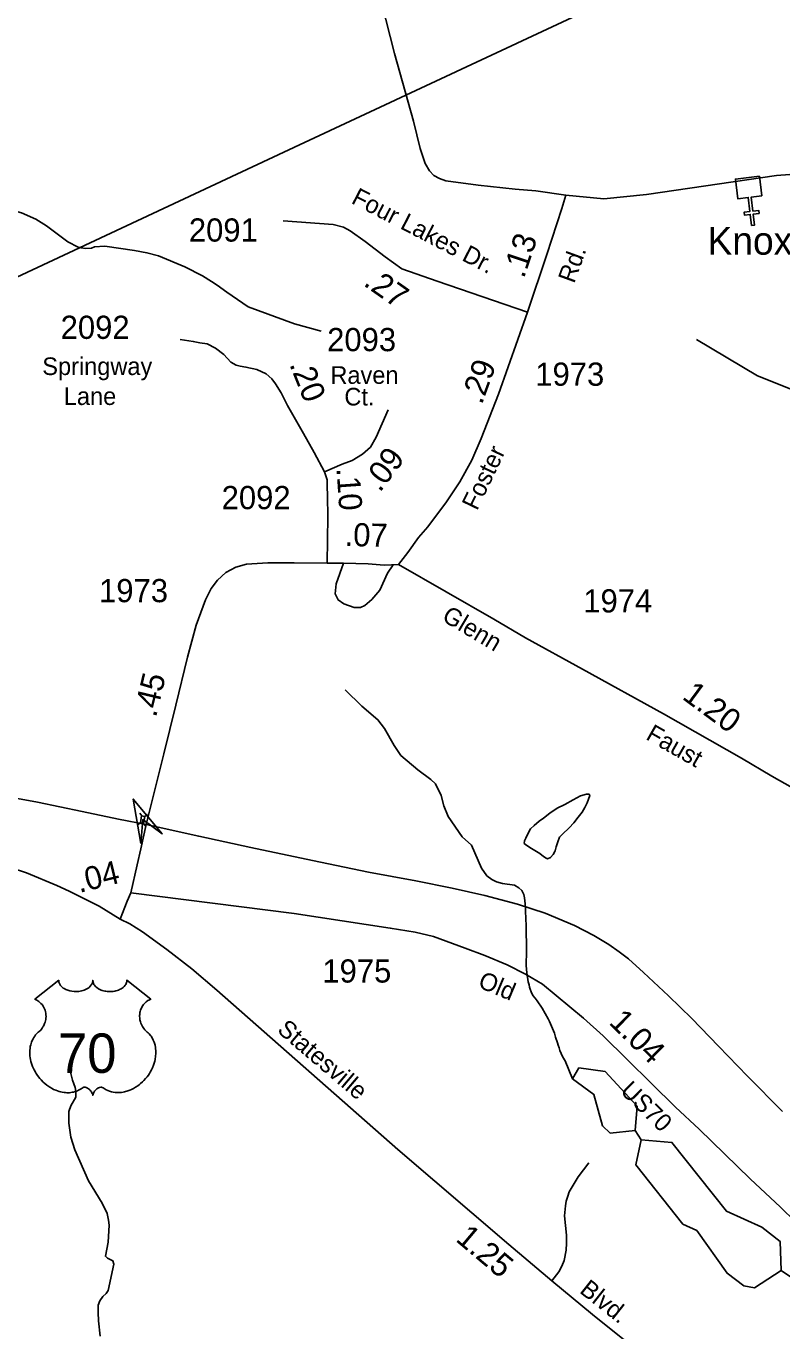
# Model space of a CAD drawing. Extents: x 1473865 to 1648260, y 639067 to 773536.
# Drawn here: x 1488420 to 1492496, y 728401 to 735432 of the extents above; entities that cross this region are included whole.
import ezdxf

# ---------------------------------------------------------------- set-up
doc = ezdxf.new("R2010")
doc.units = 0
for name, color, linetype in [('Exist Cultural Church CELL', 7, 'Continuous'), ('Exist Cultural Church Label', 7, 'Continuous'), ('Exist Hydrographic Misc Water Feature', 7, 'Continuous'), ('Exist Hydrographic Pond Under 1500 Sq Ft', 7, 'Continuous'), ('Exist Railroad Mainline', 7, 'Continuous'), ('Exist Road Non-System Type 51', 7, 'Continuous'), ('Exist Road Primary US Attributed', 7, 'Continuous'), ('Exist Road Primary US Label', 7, 'Continuous'), ('Exist Road Primary US Mileage Hundredths English Label', 7, 'Continuous'), ('Exist Road Primary US Shield CELL', 7, 'Continuous'), ('Exist Road Primary US Shield Number Label', 7, 'Continuous'), ('Exist Road Secondary Mileage Hundredths English Label', 7, 'Continuous'), ('Exist Road Secondary Structure Standard Bridge Attributed CELL', 7, 'Continuous'), ('Exist Road Secondary Structure Standard Bridge CELL', 7, 'Continuous'), ('Exist Road Secondary Type 51 Attributed', 7, 'Continuous'), ('Exist Road Secondary Type 51 Label', 7, 'Continuous'), ('Exist Road Secondary Type 51 Number Label', 7, 'Continuous'), ('Exist Utilities Electrical Transmission Line', 7, 'Continuous')]:
    doc.layers.add(name, color=color, linetype=linetype)

msp = doc.modelspace()

# ---------------------------------------------------------------- linework, layer by layer
at = {"layer": 'Exist Cultural Church CELL'}
msp.add_lwpolyline([(1492387.2, 734517.4), (1492330.7, 734510.6), (1492339.6, 734435), (1492371.4, 734438.8), (1492373.2, 734422.9), (1492341.5, 734419.2), (1492348.5, 734359.4), (1492332.6, 734357.6), (1492325.5, 734417.3), (1492293.8, 734413.5), (1492291.9, 734429.4), (1492323.7, 734433.1), (1492314.7, 734508.8), (1492257.5, 734502.1), (1492245, 734607.8), (1492374.7, 734623.2)], close=True, dxfattribs=at)
at = {"layer": 'Exist Hydrographic Misc Water Feature'}
msp.add_line((1491737.1, 729429.9), (1491704.1, 729479.8), dxfattribs=at)
for points in [[(1488145.8, 734454.1), (1488259.9, 734456.7), (1488347.8, 734439.3), (1488395.6, 734426), (1488473, 734390.9), (1488530.3, 734356.1), (1488644.9, 734270), (1488700.6, 734241), (1488716.5, 734236.6), (1488740.5, 734234.5), (1488772.4, 734235.4), (1488788.6, 734243.3), (1488844.6, 734246.3), (1489004.3, 734223.4), (1489072.1, 734210.5), (1489134, 734193.6), (1489277, 734135), (1489372.2, 734085.5), (1489419.6, 734056.6), (1489451.4, 734036.3), (1489502.7, 733997.5), (1489617.5, 733918.8), (1489867.9, 733826.8), (1490011.4, 733788.6)], [(1493857.2, 732302), (1493764.1, 732461.4), (1493700.2, 732640), (1493611.1, 732773.1), (1493414.1, 732987.1), (1493069.1, 733266.5), (1492365.1, 733546.7), (1492035.1, 733743.7)], [(1490141.1, 731855.7), (1490230.6, 731767.4), (1490317.3, 731693.9), (1490352.5, 731647.2), (1490405.9, 731555.2), (1490441.9, 731501.6), (1490532.5, 731424), (1490603.7, 731372.6), (1490627.1, 731348.2), (1490658.1, 731285.7), (1490673.1, 731229.4), (1490696, 731173), (1490771.9, 731062.5), (1490821.3, 731018.8), (1490875.2, 730893.8), (1490904.4, 730853.3), (1490932.1, 730832.8), (1490957.8, 730820.3), (1490989.7, 730811.7), (1491053.6, 730802.5), (1491077.2, 730788.1), (1491093, 730773.8), (1491104.6, 730751.6), (1491108.3, 730733.5), (1491111.7, 730701.5), (1491116.9, 730583.8), (1491119.3, 730449.5), (1491117.8, 730369.6), (1491121.1, 730329.5), (1491128.2, 730281.5), (1491132.7, 730265.4)], [(1491113.5, 731021.4), (1491136.3, 731005.1), (1491164.5, 730989.2), (1491190.7, 730973.8), (1491209.8, 730956.6), (1491225.4, 730947.8), (1491232.8, 730944.5), (1491247.8, 730952.1), (1491262.8, 730967.6), (1491273.8, 730987.9), (1491279, 731008.9), (1491288, 731035.7), (1491297, 731061.9), (1491312.1, 731077.9), (1491348.7, 731110.9), (1491374.1, 731137.8), (1491397.9, 731169), (1491418.6, 731196.5), (1491433.3, 731222), (1491446.5, 731247.1), (1491453.7, 731266.5), (1491460, 731285.8), (1491456.4, 731293.8), (1491442.7, 731293.6), (1491409.8, 731283.2), (1491369.8, 731262.5), (1491325.4, 731237.5), (1491283.2, 731216.8), (1491244.7, 731190.7), (1491210.9, 731163.5), (1491186.3, 731147.1), (1491160.4, 731124.9), (1491140.5, 731106.4), (1491127.4, 731082.9), (1491115.7, 731056.2), (1491108.5, 731041.1), (1491106.7, 731027.9), (1491113.5, 731021.4)], [(1491132.7, 730265.4), (1491134.2, 730253), (1491138.1, 730241.5), (1491143.6, 730227.4), (1491153.7, 730207.6), (1491164.9, 730194.3), (1491176.9, 730179.3), (1491203, 730139.6), (1491236.1, 730082.6), (1491243.2, 730068.5), (1491268.9, 730004.2), (1491275.8, 729983.7), (1491285.8, 729952.5), (1491289.7, 729940.1), (1491294.2, 729925.3), (1491298.1, 729912.2), (1491305, 729895.7), (1491314.5, 729875.9), (1491327.9, 729856.8), (1491367.1, 729759)], [(1488819.7, 728372.5), (1488811.2, 728454.6), (1488808, 728500.6), (1488808.7, 728538.6), (1488817.2, 728562.4), (1488833.6, 728586.1), (1488851.8, 728601.7), (1488862.2, 728617.5), (1488892.7, 728760.8), (1488887.8, 728778.5), (1488858.5, 728791.7), (1488848.1, 728802.4), (1488862.2, 728878.1), (1488868, 728970.8), (1488864.9, 728997.2), (1488857.5, 729033.3), (1488830.6, 729089.8), (1488756.7, 729209.1), (1488683.7, 729376.4), (1488660.9, 729444.8), (1488650.2, 729520.9), (1488651.4, 729582.8), (1488661.8, 729612.6), (1488688.7, 729660.1), (1488689.3, 729692.1), (1488685.6, 729712.1), (1488670.3, 729752.4), (1488655.4, 729808.6), (1488657.5, 729816.6)], [(1493731.2, 727297.1), (1493622.9, 727408.2), (1493019.2, 727947.3), (1492773.1, 728125.4), (1492675.1, 728245.6), (1492668, 728304.8), (1492563, 728487.5), (1492558.1, 728681.2), (1492492.1, 728725.3)]]:
    msp.add_lwpolyline(points, dxfattribs=at)
at = {"layer": 'Exist Hydrographic Pond Under 1500 Sq Ft'}
for points in [[(1491704.1, 729479.8), (1491570.1, 729466), (1491529.1, 729506.3), (1491482, 729674.6), (1491367.1, 729759), (1491401, 729817.4), (1491543, 729798.2), (1491715, 729610.8), (1491704.1, 729479.8)], [(1492492.1, 728725.3), (1492348, 728632.9), (1492290, 728644), (1492200.1, 728711.5), (1492037.1, 728941.2), (1491962, 728975.5), (1491709.1, 729295.8), (1491737.1, 729429.9)], [(1492492.1, 728725.3), (1492486, 728882.9), (1492387.1, 728960.4), (1492197, 729046.4), (1491903.1, 729416.6), (1491737.1, 729429.9)]]:
    msp.add_lwpolyline(points, dxfattribs=at)
at = {"layer": 'Exist Railroad Mainline'}
msp.add_lwpolyline([(1488294.6, 731283.5), (1488482, 731249.3), (1488723.4, 731199.4), (1488918.6, 731158.6), (1489068.6, 731129.8), (1489351.2, 731066.3), (1489632.3, 731006.3), (1489965.3, 730935.4), (1490266.4, 730873.1), (1490521.5, 730825.5), (1490717, 730786.6), (1490894.3, 730746.2), (1491069.7, 730699.6), (1491219, 730651.4), (1491378.1, 730585.1), (1491481.1, 730532.2), (1491562.5, 730482.5), (1491618, 730443.6), (1491669.4, 730404.9), (1491750.4, 730331.9), (1491884.5, 730205.9), (1492010.7, 730084.1), (1492154.8, 729934.1), (1492310.4, 729773.9), (1492499.7, 729583.2)], dxfattribs=at)
at = {"layer": 'Exist Road Non-System Type 51'}
for points in [[(1490131.5, 732537.7), (1490092.8, 732426.6), (1490086.2, 732373), (1490103.9, 732339.9), (1490133.5, 732318.6), (1490189, 732298.5), (1490223.3, 732299.7), (1490247.5, 732309.9), (1490284.9, 732342.4), (1490327.2, 732393.1), (1490368.6, 732484.1), (1490400.5, 732529)], [(1491454, 729306.5), (1491397, 729230.6), (1491349.5, 729149.3), (1491341.3, 729127.5), (1491332.7, 729099.6), (1491328.2, 729073.7), (1491324.3, 729020.6), (1491333.6, 728915.7), (1491335, 728873.7), (1491332.4, 728835.7), (1491321.5, 728779.9), (1491308.9, 728750.1), (1491292.4, 728718.5), (1491255.2, 728670)]]:
    msp.add_lwpolyline(points, dxfattribs=at)
at = {"layer": 'Exist Road Primary US Attributed'}
for points in [[(1484912.8, 731794.2), (1485184.3, 731790.6), (1485331.8, 731780.5), (1485424.7, 731764.3), (1485575.5, 731723), (1485788.5, 731667.2), (1485994.4, 731608.6), (1486246.9, 731537.9), (1486541, 731447.1), (1487055.9, 731278), (1487458, 731168.6), (1487645.5, 731110.9), (1487990.9, 731003.7), (1488255.5, 730922.8), (1488423.2, 730868.2), (1488585.4, 730800.2), (1488651.7, 730771), (1488815.1, 730690), (1488928.3, 730620.1)], [(1488928.3, 730620.1), (1488979, 730594), (1489048.5, 730551.5), (1489178.4, 730455.7), (1489313.1, 730351.4), (1489449, 730236), (1490425.1, 729378.3), (1491022.6, 728866), (1491255.2, 728670), (1491474.3, 728488.3), (1491647.8, 728351.3), (1491991.5, 728099.4), (1492191.1, 727957.9), (1492653.9, 727650), (1492885.5, 727502.1), (1493400.9, 727158.9)]]:
    msp.add_lwpolyline(points, dxfattribs=at)
at = {"layer": 'Exist Road Primary US Shield CELL'}
msp.add_lwpolyline([(1488596, 730290.3), (1488596.3, 730284.9), (1488597.6, 730278.6), (1488598.6, 730275.4), (1488601.6, 730269.1), (1488606.4, 730261.8), (1488613.2, 730254.5), (1488620.9, 730248.2), (1488626, 730244.9), (1488634.8, 730240.2), (1488644.8, 730236), (1488655.9, 730232.8), (1488667.2, 730230.5), (1488679.5, 730229.2), (1488691.8, 730228.9), (1488705, 730229.9), (1488719.6, 730232.7), (1488726.3, 730234.5), (1488733.9, 730237.1), (1488740.8, 730240), (1488748.5, 730244.1), (1488754.7, 730248), (1488759.5, 730251.5), (1488766.3, 730258), (1488771.8, 730264.8), (1488774, 730268.6), (1488776, 730272.2), (1488778.7, 730280), (1488779.5, 730283.4), (1488780, 730290.5), (1488780.4, 730284.6), (1488781.1, 730280.8), (1488782, 730277.2), (1488783.6, 730273.3), (1488786.3, 730267.8), (1488789.3, 730263.3), (1488795.1, 730256.5), (1488798.6, 730253.2), (1488801.9, 730250.5), (1488810.6, 730244.5), (1488820.9, 730239.3), (1488825.9, 730237.1), (1488831, 730235.3), (1488837.6, 730233.3), (1488844.3, 730231.7), (1488851, 730230.6), (1488857.8, 730229.6), (1488864.8, 730229.1), (1488870.5, 730228.9), (1488877.5, 730229), (1488884, 730229.4), (1488890.6, 730230.2), (1488897.9, 730231.4), (1488903.7, 730232.7), (1488911.5, 730234.7), (1488918.4, 730237.2), (1488924.6, 730239.9), (1488932.6, 730244.1), (1488939, 730248.1), (1488943.7, 730251.9), (1488949.4, 730257.1), (1488954.7, 730263.2), (1488957.8, 730267.7), (1488960, 730272.3), (1488962, 730277.2), (1488963.3, 730282.4), (1488963.9, 730286.8), (1488964, 730290.7), (1489092.6, 730188.2), (1489089.6, 730187.1), (1489082.6, 730183.6), (1489077.1, 730180.4), (1489068.2, 730174.1), (1489064.4, 730170.7), (1489060.6, 730167.2), (1489057.1, 730163.4), (1489054, 730159.8), (1489050.3, 730154.6), (1489047, 730149.5), (1489043.7, 730143.8), (1489041.3, 730138.8), (1489037.4, 730128.5), (1489035.5, 730121.9), (1489034.3, 730116.4), (1489032.7, 730104.9), (1489032.4, 730099.5), (1489032.4, 730094.1), (1489032.7, 730088.4), (1489033.2, 730082.9), (1489034.2, 730077.2), (1489035.1, 730072.2), (1489036.7, 730066), (1489039, 730058.9), (1489041.8, 730052), (1489047.7, 730040.8), (1489055.2, 730029.4), (1489060.6, 730023), (1489065.9, 730017.5), (1489073.9, 730010.9), (1489078.2, 730007.1), (1489083.1, 730002.1), (1489091.1, 729992.8), (1489094.4, 729988.4), (1489097.7, 729983.4), (1489100.8, 729978.3), (1489103.8, 729972.9), (1489106.2, 729968.1), (1489110.7, 729957.1), (1489114, 729946.3), (1489115.6, 729940.7), (1489118, 729928.1), (1489118.9, 729921.9), (1489119.9, 729909.6), (1489119.9, 729894.7), (1489118.8, 729880.5), (1489116.1, 729864), (1489113.9, 729854.2), (1489110.5, 729842.7), (1489107.2, 729832.7), (1489101.4, 729818.1), (1489096.2, 729807.4), (1489089.4, 729795), (1489084.8, 729787.5), (1489079.4, 729779.4), (1489072.6, 729770.1), (1489064.7, 729760.2), (1489055.2, 729749.8), (1489047.6, 729742.2), (1489037.5, 729733.2), (1489031.5, 729728.2), (1489022.8, 729721.6), (1489010.9, 729713.7), (1488999.3, 729707), (1488989.3, 729701.9), (1488980.5, 729698.1), (1488969.1, 729693.8), (1488950.1, 729688.5), (1488943.2, 729687.1), (1488935, 729685.9), (1488927.3, 729685.1), (1488919.9, 729684.6), (1488909.9, 729684.6), (1488899.9, 729685.4), (1488890.5, 729686.8), (1488880.7, 729688.8), (1488870.4, 729691.9), (1488861.1, 729695.5), (1488851.7, 729700.1), (1488835.8, 729710.2), (1488831.2, 729712.6), (1488828.6, 729713.3), (1488822.5, 729713.6), (1488816.7, 729712.4), (1488810.8, 729710), (1488807.2, 729708.1), (1488802.5, 729705), (1488798.8, 729702.1), (1488794.4, 729697.9), (1488791.4, 729694.4), (1488789.1, 729691.7), (1488784.6, 729684.6), (1488783, 729681.3), (1488781.3, 729677), (1488779.9, 729670.6), (1488777.8, 729678.6), (1488775.5, 729684), (1488772.7, 729688.5), (1488769.9, 729692.5), (1488765.4, 729697.7), (1488761.4, 729701.6), (1488756.5, 729705.5), (1488751.4, 729708.7), (1488747.2, 729710.8), (1488743.4, 729712.2), (1488738.8, 729713.4), (1488735, 729713.7), (1488731.9, 729713.6), (1488727.6, 729712.6), (1488721.8, 729708.4), (1488716.3, 729704.6), (1488710.3, 729700.9), (1488703.1, 729697.1), (1488697.9, 729694.7), (1488691.7, 729692.2), (1488684.4, 729689.8), (1488676.5, 729687.8), (1488668.3, 729686.2), (1488661.2, 729685), (1488653.5, 729684.3), (1488646.6, 729684.1), (1488639.4, 729684.2), (1488632.7, 729684.7), (1488624.8, 729685.4), (1488615.1, 729686.8), (1488607.1, 729688.7), (1488598.6, 729690.9), (1488589.8, 729693.7), (1488580.5, 729697.3), (1488568.8, 729702.3), (1488560.7, 729706.5), (1488547.8, 729713.9), (1488532.8, 729724.3), (1488521.4, 729733.5), (1488513.1, 729741), (1488500.9, 729753.5), (1488493.7, 729761.6), (1488482.4, 729776.2), (1488475.2, 729786.8), (1488470.5, 729794.5), (1488463.7, 729807), (1488460, 729814.8), (1488455.1, 729826.2), (1488451.3, 729836.6), (1488448.1, 729846.5), (1488446.4, 729852.8), (1488443.9, 729863.8), (1488442.4, 729871.6), (1488441, 729882.4), (1488440.2, 729893.7), (1488440.1, 729904.1), (1488440.3, 729912.8), (1488441.3, 729922.9), (1488443, 729933.6), (1488445.1, 729942.8), (1488446.9, 729949.4), (1488449.7, 729957.4), (1488453.3, 729966.3), (1488457.5, 729974.8), (1488461.6, 729981.9), (1488466.7, 729989.5), (1488471.7, 729996), (1488478.3, 730003.1), (1488485.1, 730009.6), (1488491.4, 730014.7), (1488498.8, 730022), (1488502.7, 730026.4), (1488507.3, 730032.6), (1488511.1, 730038.3), (1488514, 730043.4), (1488517.9, 730050.9), (1488520.3, 730056.5), (1488523.3, 730065.2), (1488524.7, 730071.3), (1488526.3, 730079.1), (1488527.2, 730086.5), (1488527.6, 730095.7), (1488527.4, 730103.3), (1488526.4, 730112.1), (1488524.7, 730120.7), (1488522.7, 730128.1), (1488519.5, 730136.6), (1488516.6, 730142.8), (1488511.7, 730151.3), (1488506.2, 730159.1), (1488500.5, 730165.5), (1488494.9, 730171.2), (1488489.4, 730175.4), (1488484.2, 730179.2), (1488477.7, 730183.1), (1488471.3, 730186.2), (1488467.4, 730187.8)], close=True, dxfattribs=at)
at = {"layer": 'Exist Road Secondary Structure Standard Bridge Attributed CELL'}
msp.add_lwpolyline([(1489039, 731026.4), (1488998.1, 731266.8), (1489153.7, 731079.1), (1489049, 731156)], close=True, dxfattribs=at)
at = {"layer": 'Exist Road Secondary Structure Standard Bridge CELL'}
for p, q in [((1489043.5, 731176), (1489033.7, 731190.1)), ((1489060.5, 731172.9), (1489074.6, 731182.7)), ((1489022.5, 731129), (1489036.7, 731138.8)), ((1489063.8, 731121.5), (1489054, 731135.6))]:
    msp.add_line(p, q, dxfattribs=at)
msp.add_lwpolyline([(1489036.7, 731138.8), (1489043.4, 731176), (1489060.8, 731172.8), (1489054, 731135.6)], close=True, dxfattribs=at)
at = {"layer": 'Exist Road Secondary Type 51 Attributed'}
for points in [[(1491331, 734521.8), (1491169.9, 734543.8), (1491057.4, 734552.7), (1490858.7, 734575.6), (1490683, 734597.5), (1490650.1, 734610.3), (1490619.6, 734627.4), (1490595.2, 734651.8), (1490572, 734690.9), (1490545.1, 734772.7), (1490508.5, 734919.2), (1490407.2, 735284.7), (1490336.5, 735560)], [(1499362.2, 735309.6), (1499271.7, 735221.8), (1499119, 735100.1), (1499065.2, 735060.5), (1498977.5, 735040.7), (1498593.8, 735058.1), (1498387.9, 735069.4), (1497731.7, 735096.3), (1496921.8, 735138.3), (1496413.5, 735159), (1496185.6, 735126), (1495966.6, 735102), (1495705.7, 735057), (1495375.7, 734999.9), (1494984.8, 734939.2), (1494621.9, 734882.1), (1494301, 734822), (1493992, 734783), (1493120.4, 734689.9), (1492706.5, 734644.9), (1492466.5, 734626.9), (1491766, 734525.1), (1491535.1, 734501.5), (1491331, 734521.8)], [(1491331, 734521.8), (1491309.7, 734449), (1491228.3, 734202.1), (1491123.5, 733890.8)], [(1491123.5, 733890.8), (1490636.7, 734058), (1490446.3, 734124.5), (1490356, 734188), (1490248.6, 734272.2), (1490168.1, 734329.6), (1490131.5, 734349.1), (1490076.6, 734362.6), (1489806.9, 734382.7)], [(1491123.5, 733890.8), (1490968.6, 733448.3), (1490874.6, 733210.3), (1490824.6, 733093.1), (1490759.9, 732975.9), (1490687.9, 732868.5), (1490586.4, 732734), (1490535.9, 732675.4), (1490478.9, 732595.2), (1490428.8, 732529.9)], [(1490030.2, 733030.9), (1489974.1, 733134), (1489915.5, 733236.5), (1489830.1, 733387.9), (1489795.9, 733456.2), (1489765.4, 733505.1), (1489745.9, 733531.3), (1489715.4, 733558.2), (1489665.3, 733581.4), (1489605.5, 733594.8), (1489575, 733599.7), (1489552.6, 733605.4), (1489525, 733621.6), (1489487.2, 733661.9), (1489440.8, 733696.1), (1489396.9, 733719.3), (1489356.6, 733725.4), (1489321.2, 733732.7), (1489250.4, 733742.5)], [(1490030.2, 733030.9), (1490124.1, 733071.1), (1490177.8, 733090.7), (1490235.2, 733124.9), (1490277.9, 733163.3), (1490308.4, 733217), (1490373.1, 733364.7)], [(1490043.6, 732537.7), (1490047.3, 732789.2), (1490044.8, 732897.8), (1490043.6, 732956.4), (1490043.6, 732986.9), (1490030.2, 733030.9)], [(1490043.6, 732537.7), (1489866.7, 732540.2), (1489724.2, 732540.1), (1489666.8, 732535.8), (1489609.5, 732531.6), (1489552.1, 732516.7), (1489498.2, 732488.3), (1489453, 732445.6), (1489417.6, 732401.6), (1489388.3, 732340.6), (1489337.1, 732203.9), (1489290.7, 732031.8), (1489227.3, 731772.4), (1489163.8, 731511.2), (1489068.6, 731129.8)], [(1490428.8, 732529.9), (1490350.9, 732527.3), (1490265.7, 732534.1), (1490131.5, 732537.7), (1490043.6, 732537.7)], [(1490428.8, 732529.9), (1490943, 732236.9), (1491113.4, 732136), (1491420, 731967.2), (1491856.6, 731726.5), (1492278.6, 731487.2), (1492440.9, 731390.5), (1493110.4, 731013.2)], [(1489068.6, 731129.8), (1489039.3, 730999.1), (1489018.6, 730912.5), (1488984.4, 730760.5)], [(1488984.4, 730760.5), (1488964.9, 730716.6), (1488928.3, 730620.1)], [(1488984.4, 730760.5), (1489866.6, 730650.2), (1490384.4, 730571.6), (1490517.8, 730549.3), (1490616.7, 730525.1), (1490787.5, 730462.8), (1490894.8, 730423), (1491014, 730372.9), (1491113.1, 730323.3), (1491204.3, 730269.6), (1491425.3, 730086.1), (1491531.6, 729990.1), (1491923, 729605.6), (1492049.1, 729487.4), (1492324.7, 729220.9), (1492488.1, 729068.1), (1492568.7, 728988.6), (1492714.1, 728836.2), (1492784.9, 728753), (1492874.9, 728631.5), (1493152.3, 728214), (1493347.3, 727930.2)]]:
    msp.add_lwpolyline(points, dxfattribs=at)
at = {"layer": 'Exist Utilities Electrical Transmission Line'}
msp.add_lwpolyline([(1507339.5, 742893.6), (1504695.2, 741670.1), (1502751.4, 740786.9), (1501014.6, 739983), (1497780.3, 738475.7), (1495465.9, 737397.8), (1492591.8, 736053.5), (1489894.7, 734792.7), (1487209.9, 733535.9), (1486512.3, 732975.7), (1485841, 732436.3)], dxfattribs=at)

# ---------------------------------------------------------------- texts
at = {"layer": 'Exist Cultural Church Label'}
msp.add_text('Knox Grove Church', height=150, dxfattribs=at).set_placement((1492094.7, 734200.3))
at = {"layer": 'Exist Road Primary US Label'}
for s, rotation, p in [('Statesville', 319.57886, (1489768.9, 730014.8)), ('Blvd.', 321.71402, (1491399.6, 728609.9))]:
    msp.add_text(s, height=95, rotation=rotation, dxfattribs=at).set_placement(p)
at = {"layer": 'Exist Road Primary US Mileage Hundredths English Label'}
msp.add_text('1.25', height=125, rotation=319.8767, dxfattribs=at).set_placement((1490731.4, 728888.3))
at = {"layer": 'Exist Road Primary US Shield Number Label'}
msp.add_text('70', height=212.5, dxfattribs=at).set_placement((1488591.7, 729791))
at = {"layer": 'Exist Road Secondary Mileage Hundredths English Label'}
for s, rotation, p in [('.13', 71.39874, (1491104.8, 734068.5)), ('.27', 324.8964, (1490234, 734038)), ('.29', 70.02707, (1490877.8, 733388.3)), ('.20', 291.81134, (1489838.5, 733609.8)), ('.09', 53.11659, (1490328.1, 732915.5)), ('.10', 273.97767, (1490093.6, 733049)), ('.07', 358.43751, (1490136.6, 732630.9)), ('.45', 76.5931, (1489120.5, 731702.8)), ('1.20', 323.57244, (1491952.7, 731809.8)), ('.04', 13.86656, (1488707.4, 730760.5)), ('1.04', 315.51285, (1491558.1, 730058.3))]:
    msp.add_text(s, height=125, rotation=rotation, dxfattribs=at).set_placement(p)
at = {"layer": 'Exist Road Secondary Type 51 Label'}
for s, rotation, p in [('Four Lakes Dr.', 332.65989, (1490168.7, 734480.3)), ('Rd.', 70.02707, (1491375.6, 734041.3)), ('Foster', 64.33691, (1490851.7, 732817.1)), ('Glenn', 329.37836, (1490656.8, 732231.4)), ('Faust', 330.44969, (1491756.7, 731591.5)), ('Old', 337.23869, (1490851.6, 730254.6)), ('US70', 315.51285, (1491619.6, 729688.3))]:
    msp.add_text(s, height=95, rotation=rotation, dxfattribs=at).set_placement(p)
for s, p in [('Springway', (1488507.5, 733551.7)), ('Raven', (1490061.3, 733504.3)), ('Lane', (1488623.7, 733390.3)), ('Ct.', (1490136.6, 733387.7))]:
    msp.add_text(s, height=95, dxfattribs=at).set_placement(p)
at = {"layer": 'Exist Road Secondary Type 51 Number Label'}
for s, p in [('2091', (1489298, 734270.8)), ('2092', (1488606.5, 733746.5)), ('2093', (1490043.6, 733680.2)), ('1973', (1491166.1, 733494)), ('2092', (1489474.7, 732828.8)), ('1973', (1488813.7, 732327.5)), ('1974', (1491424.9, 732272.1)), ('1975', (1490017.8, 730277.7))]:
    msp.add_text(s, height=125, dxfattribs=at).set_placement(p)

doc.saveas('drawing.dxf')
